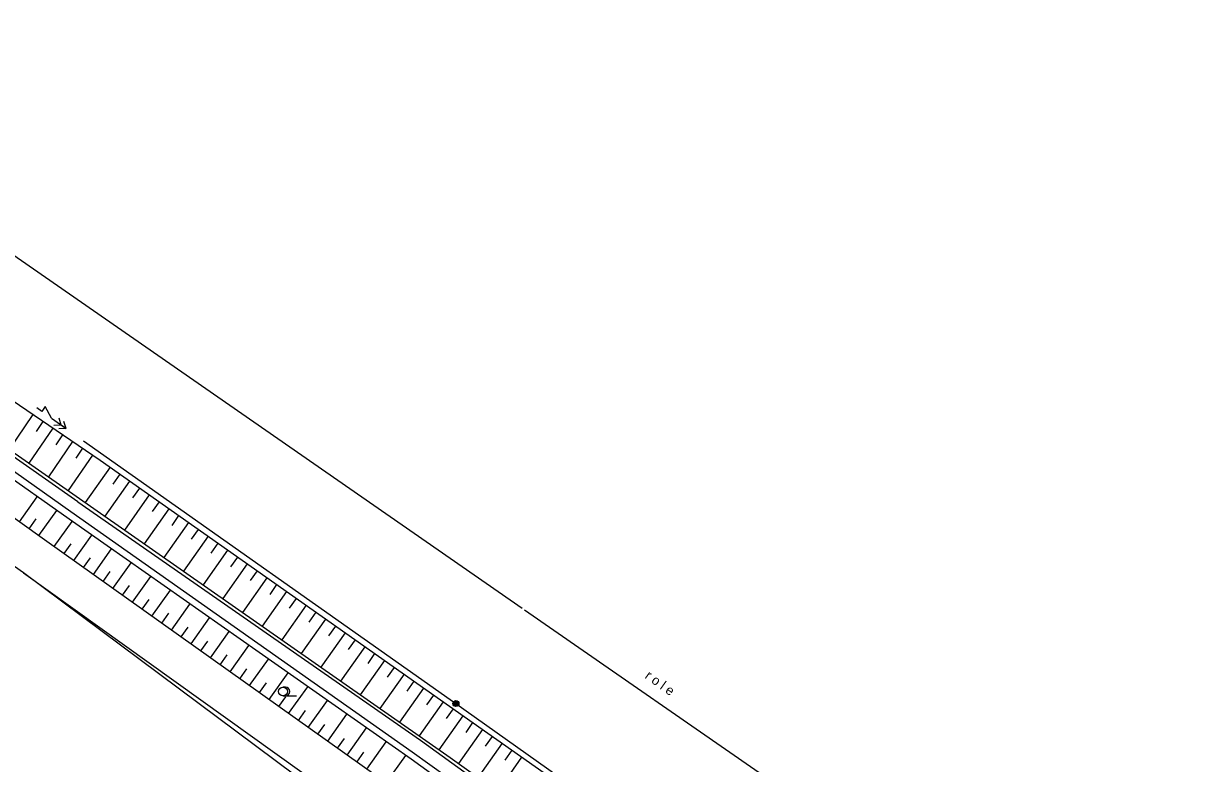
# Model space of a CAD drawing. Extents: x -614582 to -612559, y -1157748 to -1156203.
# Drawn here: x -612846.8 to -612749.7, y -1157310.6 to -1157248.8 of the extents above; entities that cross this region are included whole.
import ezdxf

# ---------------------------------------------------------------- set-up
doc = ezdxf.new("R2010")
doc.units = 0
for name, color, linetype in [('Vrstva 11', 7, 'Continuous'), ('Vrstva 12', 7, 'Continuous'), ('Vrstva 13', 7, 'Continuous'), ('Vrstva 15', 7, 'Continuous'), ('Vrstva 22', 7, 'Continuous'), ('Vrstva 4', 7, 'Continuous'), ('Vrstva 7', 7, 'Continuous')]:
    doc.layers.add(name, color=color, linetype=linetype)

# ---------------------------------------------------------------- blocks, each defined once
blk = doc.blocks.new('SC3405')
at = {"layer": 'Vrstva 11'}
for radius in [2.5, 2, 1.5, 1, 0.5]:
    blk.add_circle((0, 0), radius, dxfattribs=at)
blk = doc.blocks.new('SC3413')
at = {"layer": 'Vrstva 15'}
for points in [[(0, -0.625), (-10, 4.375), (-10, -0.625), (-15, -0.625)], [(10, -0.625), (5, 3.125)], [(15, -0.625), (10, 3.125)], [(0, -0.625), (15, -0.625), (10, -4.375)], [(15, -0.625), (10, -0.625), (5, -4.375)]]:
    blk.add_lwpolyline(points, dxfattribs=at)

msp = doc.modelspace()

# ---------------------------------------------------------------- linework, layer by layer
at = {"layer": 'Vrstva 12'}
for p, q in [((-612845.968, -1157281.444), (-612847.945, -1157284.354)), ((-612845.141, -1157282.006), (-612845.706, -1157282.837)), ((-612844.314, -1157282.568), (-612846.305, -1157285.499)), ((-612842.659, -1157283.692), (-612844.665, -1157286.643)), ((-612843.487, -1157283.13), (-612844.051, -1157283.961)), ((-612841.005, -1157284.816), (-612843.025, -1157287.788)), ((-612841.832, -1157284.254), (-612842.397, -1157285.085)), ((-612839.531, -1157285.838), (-612841.604, -1157288.781)), ((-612838.713, -1157286.414), (-612839.292, -1157287.236)), ((-612837.895, -1157286.99), (-612839.965, -1157289.927)), ((-612837.078, -1157287.566), (-612837.657, -1157288.387)), ((-612847.09, -1157290.379), (-612845.599, -1157288.298)), ((-612836.26, -1157288.142), (-612838.325, -1157291.073)), ((-612835.443, -1157288.718), (-612836.022, -1157289.539)), ((-612845.464, -1157291.544), (-612843.966, -1157289.452)), ((-612834.625, -1157289.294), (-612836.686, -1157292.219)), ((-612833.808, -1157289.87), (-612834.387, -1157290.691)), ((-612846.277, -1157290.962), (-612845.692, -1157290.144)), ((-612844.179, -1157292.46), (-612842.682, -1157290.358)), ((-612832.99, -1157290.445), (-612835.047, -1157293.364)), ((-612842.55, -1157293.621), (-612841.045, -1157291.507)), ((-612831.355, -1157291.597), (-612833.407, -1157294.51)), ((-612832.173, -1157291.021), (-612832.752, -1157291.843)), ((-612843.365, -1157293.041), (-612842.782, -1157292.222)), ((-612840.921, -1157294.781), (-612839.408, -1157292.656)), ((-612829.72, -1157292.749), (-612831.768, -1157295.656)), ((-612830.538, -1157292.173), (-612831.117, -1157292.995)), ((-612841.736, -1157294.201), (-612841.153, -1157293.382)), ((-612828.903, -1157293.325), (-612829.482, -1157294.147)), ((-612840.106, -1157295.361), (-612839.523, -1157294.542)), ((-612839.292, -1157295.941), (-612837.771, -1157293.805)), ((-612828.085, -1157293.901), (-612830.129, -1157296.802)), ((-612827.268, -1157294.477), (-612827.847, -1157295.298)), ((-612837.663, -1157297.101), (-612836.134, -1157294.954)), ((-612826.45, -1157295.053), (-612828.49, -1157297.947)), ((-612825.633, -1157295.629), (-612826.212, -1157296.45)), ((-612838.477, -1157296.521), (-612837.894, -1157295.702)), ((-612836.034, -1157298.261), (-612834.497, -1157296.104)), ((-612824.815, -1157296.205), (-612826.85, -1157299.093)), ((-612836.848, -1157297.681), (-612836.265, -1157296.862)), ((-612834.404, -1157299.421), (-612832.86, -1157297.253)), ((-612823.18, -1157297.356), (-612825.211, -1157300.239)), ((-612823.998, -1157296.781), (-612824.577, -1157297.602)), ((-612835.219, -1157298.841), (-612834.636, -1157298.023)), ((-612832.775, -1157300.582), (-612831.223, -1157298.402)), ((-612821.545, -1157298.508), (-612823.572, -1157301.385)), ((-612822.363, -1157297.932), (-612822.942, -1157298.754)), ((-612833.59, -1157300.001), (-612833.007, -1157299.183)), ((-612831.146, -1157301.742), (-612829.586, -1157299.551)), ((-612820.728, -1157299.084), (-612821.307, -1157299.906)), ((-612831.961, -1157301.162), (-612831.378, -1157300.343)), ((-612819.91, -1157299.66), (-612821.932, -1157302.531)), ((-612819.093, -1157300.236), (-612819.672, -1157301.058)), ((-612830.332, -1157302.322), (-612829.749, -1157301.503)), ((-612829.517, -1157302.902), (-612827.949, -1157300.7)), ((-612818.275, -1157300.812), (-612820.293, -1157303.676)), ((-612817.458, -1157301.388), (-612818.037, -1157302.209)), ((-612827.888, -1157304.062), (-612826.312, -1157301.849)), ((-612816.64, -1157301.964), (-612818.654, -1157304.822)), ((-612828.703, -1157303.482), (-612828.12, -1157302.663)), ((-612826.259, -1157305.222), (-612824.675, -1157302.998)), ((-612815.005, -1157303.116), (-612817.015, -1157305.968)), ((-612815.823, -1157302.54), (-612816.402, -1157303.361)), ((-612827.073, -1157304.642), (-612826.49, -1157303.823)), ((-612824.63, -1157306.382), (-612823.038, -1157304.147)), ((-612813.37, -1157304.267), (-612815.375, -1157307.114)), ((-612814.188, -1157303.692), (-612814.767, -1157304.513)), ((-612825.444, -1157305.802), (-612824.861, -1157304.984)), ((-612823.001, -1157307.542), (-612821.401, -1157305.296)), ((-612812.553, -1157304.843), (-612813.132, -1157305.665)), ((-612823.815, -1157306.962), (-612823.232, -1157306.144)), ((-612811.735, -1157305.419), (-612813.736, -1157308.259)), ((-612810.918, -1157305.995), (-612811.497, -1157306.817)), ((-612822.186, -1157308.122), (-612821.603, -1157307.304)), ((-612821.371, -1157308.703), (-612819.764, -1157306.446)), ((-612810.1, -1157306.571), (-612812.097, -1157309.405)), ((-612809.283, -1157307.147), (-612809.862, -1157307.969)), ((-612819.742, -1157309.863), (-612818.127, -1157307.595)), ((-612808.465, -1157307.723), (-612810.461, -1157310.556)), ((-612807.648, -1157308.299), (-612808.226, -1157309.12)), ((-612820.557, -1157309.283), (-612819.974, -1157308.464)), ((-612818.113, -1157311.023), (-612816.49, -1157308.744)), ((-612806.83, -1157308.875), (-612808.83, -1157311.713)), ((-612818.928, -1157310.443), (-612818.345, -1157309.624)), ((-612816.484, -1157312.183), (-612814.853, -1157309.893)), ((-612805.195, -1157310.027), (-612807.199, -1157312.87)), ((-612806.013, -1157309.451), (-612806.591, -1157310.272))]:
    msp.add_line(p, q, dxfattribs=at)
at = {"layer": 'Vrstva 15'}
for p, q in [((-612841.755, -1157283.618), (-612810.671, -1157305.556)), ((-612810.671, -1157305.556), (-612776.608, -1157329.673))]:
    msp.add_line(p, q, dxfattribs=at)
at = {"layer": 'Vrstva 22'}
for p, q in [((-612875.452, -1157248.779), (-612805.14, -1157297.588)), ((-612804.946, -1157297.739), (-612749.711, -1157335.997))]:
    msp.add_line(p, q, dxfattribs=at)
at = {"layer": 'Vrstva 4'}
for p, q in [((-612870.131, -1157270.146), (-612842.801, -1157289.526)), ((-612840.351, -1157285.266), (-612863.341, -1157269.646)), ((-612842.941, -1157290.176), (-612870.411, -1157270.766)), ((-612872.291, -1157272.326), (-612844.991, -1157291.876)), ((-612842.21, -1157288.719), (-612865.551, -1157272.363)), ((-612865.031, -1157272.426), (-612842.641, -1157288.056)), ((-612846.741, -1157294.646), (-612874.321, -1157275.446)), ((-612765.331, -1157338.116), (-612840.351, -1157285.266)), ((-612842.641, -1157288.056), (-612811.151, -1157310.066)), ((-612842.21, -1157288.719), (-612813.637, -1157308.607)), ((-612842.801, -1157289.526), (-612814.331, -1157309.586)), ((-612814.421, -1157310.196), (-612842.941, -1157290.176)), ((-612844.991, -1157291.876), (-612815.811, -1157312.656)), ((-612819.131, -1157315.226), (-612846.741, -1157294.646)), ((-612846.741, -1157294.646), (-612818.191, -1157315.096)), ((-612813.637, -1157308.607), (-612784.746, -1157329.415)), ((-612769.251, -1157342.636), (-612814.421, -1157310.196)), ((-612814.331, -1157309.586), (-612785.331, -1157330.226)), ((-612811.151, -1157310.066), (-612764.541, -1157343.136))]:
    msp.add_line(p, q, dxfattribs=at)
at = {"layer": 'Vrstva 7'}
for points in [[(-612824.902, -1157304.182), (-612825.102, -1157304.182)], [(-612825.102, -1157304.916), (-612824.602, -1157304.916), (-612824.402, -1157304.916), (-612823.969, -1157304.916)]]:
    msp.add_lwpolyline(points, dxfattribs=at)
msp.add_circle((-612825.102, -1157304.549), 0.367, dxfattribs=at)
msp.add_arc((-612824.902, -1157304.549), 0.367, 270, 90, dxfattribs=at)

# ---------------------------------------------------------------- block references
at = {"layer": 'Vrstva 11', "xscale": 0.1, "yscale": 0.10000000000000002}
msp.add_blockref('SC3405', (-612810.671, -1157305.556), dxfattribs=at)
at = {"layer": 'Vrstva 15', "xscale": 0.09999999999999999, "yscale": 0.1, "rotation": -35.21314651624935}
msp.add_blockref('SC3413', (-612844.374, -1157281.693), dxfattribs=at)

# ---------------------------------------------------------------- texts
at = {"layer": 'Vrstva 13'}
msp.add_text('r o l e', height=0.8, rotation=324.50626, dxfattribs=at).set_placement((-612794.974, -1157303.391))

doc.saveas('drawing.dxf')
